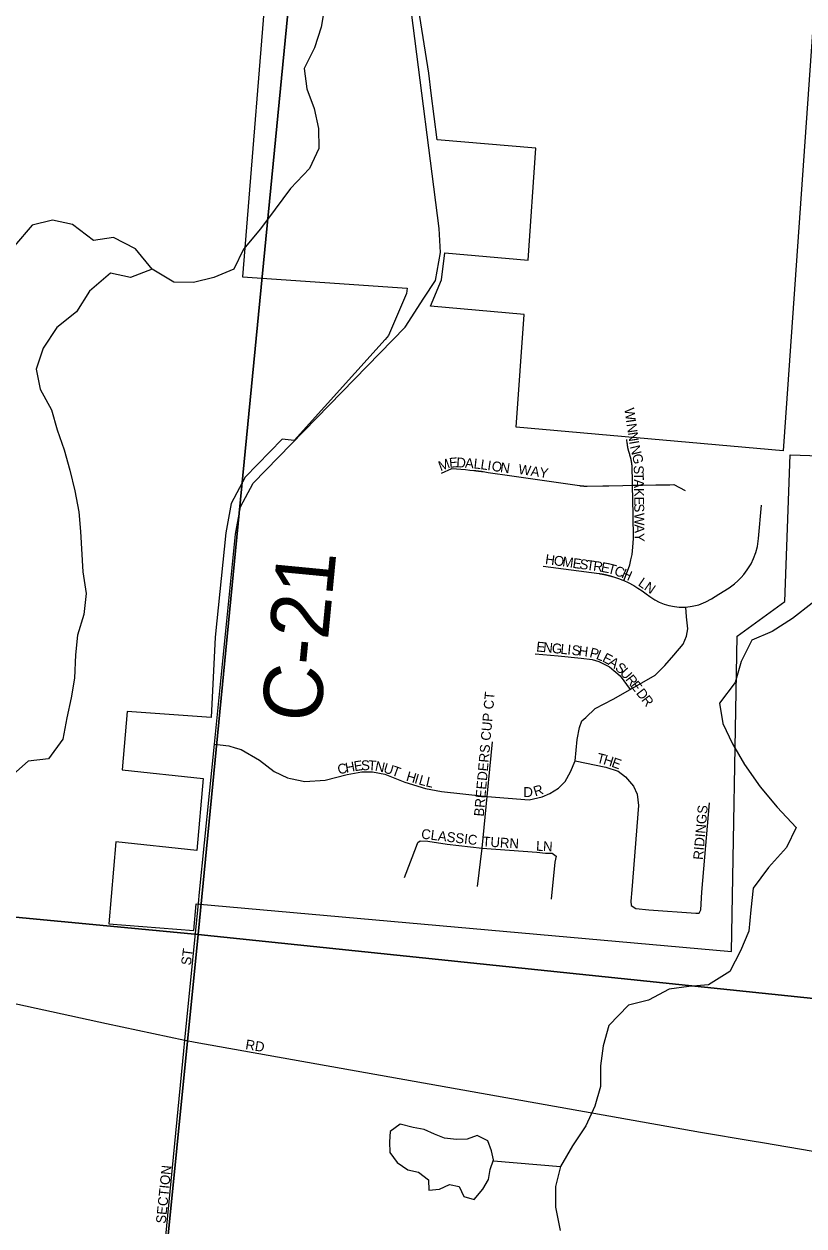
# Model space of a CAD drawing. Extents: x 0 to 1064, y 0 to 440.
# Drawn here: x 153.68 to 165.68, y 176.64 to 195.14 of the extents above; entities that cross this region are included whole.
import ezdxf

# ---------------------------------------------------------------- set-up
doc = ezdxf.new("R2010")
doc.units = 0
for name, color, linetype in [('GM_X_City_Street', 7, 'Continuous'), ('GM_X_City_Street_Text', 7, 'Continuous'), ('GM_X_Corporation', 7, 'Continuous'), ('GM_X_County_Road', 7, 'Continuous'), ('GM_X_County_Road_Text', 7, 'Continuous'), ('GM_X_Minor_Lake', 7, 'Continuous'), ('GM_X_Minor_River', 7, 'Continuous'), ('GM_X_Section', 7, 'Continuous'), ('GM_X_Township_Subdivision', 7, 'Continuous'), ('GM_X_Township_Subdivision_Text', 7, 'Continuous')]:
    doc.layers.add(name, color=color, linetype=linetype)

msp = doc.modelspace()

# ---------------------------------------------------------------- linework, layer by layer
at = {"layer": 'GM_X_City_Street'}
for points in [[(156.156, 179.5), (156.172, 179.662), (156.367, 181.606), (156.384, 181.778)], [(148.287, 180.967), (148.914, 180.888), (151.772, 180.451), (154.949, 179.758), (156.156, 179.5), (156.315, 179.472), (163.945, 178.111), (164.089, 178.087), (164.887, 177.953)], [(155.844, 176.276), (156.141, 179.339), (156.156, 179.5)], [(164.887, 177.953), (165.045, 177.926), (165.826, 177.795), (168.158, 177.516), (170.32, 177.297), (170.805, 177.272), (171.613, 177.232), (172.259, 177.199), (178.034, 176.804)]]:
    msp.add_lwpolyline(points, dxfattribs=at)
at = {"layer": 'GM_X_Corporation'}
for points in [[(165.936, 196.772), (165.362, 188.574), (161.257, 188.934), (161.378, 190.669), (159.935, 190.796), (160.108, 191.203), (160.159, 191.619), (161.437, 191.507), (161.557, 193.231), (160.037, 193.356), (159.949, 194.075), (159.911, 194.384), (159.609, 196.291)], [(157.458, 196.416), (157.044, 191.25), (159.575, 191.073), (159.566, 190.995), (159.29, 190.345), (159.237, 190.286), (157.838, 188.732), (157.653, 188.749), (157.084, 188.166), (156.867, 187.76), (156.785, 187.312), (156.624, 185.704), (156.562, 184.47), (155.27, 184.56), (155.192, 183.661), (156.438, 183.53), (156.341, 182.423), (155.097, 182.554), (154.988, 181.293), (156.296, 181.192), (156.332, 181.6), (164.57, 180.868), (164.655, 185.719), (165.391, 186.253), (165.47, 188.512), (169.423, 188.374)]]:
    msp.add_lwpolyline(points, dxfattribs=at)
at = {"layer": 'GM_X_County_Road'}
msp.add_lwpolyline([(156.384, 181.778), (156.612, 184.055), (156.935, 187.291), (157.011, 187.709), (157.208, 188.075), (159.545, 190.473), (159.835, 190.922), (160.011, 191.192), (160.088, 191.622), (160.072, 191.993), (159.645, 195.316)], dxfattribs=at)
at = {"layer": 'GM_X_Minor_Lake'}
for points in [[(160.154, 177.992), (159.996, 178.053), (159.839, 178.126), (159.669, 178.156), (159.469, 178.211), (159.317, 178.095), (159.305, 177.937), (159.311, 177.773), (159.426, 177.621), (159.59, 177.505), (159.754, 177.469), (159.905, 177.353), (159.911, 177.195), (160.075, 177.207), (160.227, 177.28), (160.379, 177.25), (160.451, 177.098), (160.609, 177.049), (160.743, 177.207), (160.828, 177.359), (160.852, 177.511), (160.904, 177.66)], [(160.904, 177.66), (160.876, 177.797), (160.816, 177.955), (160.652, 178.035), (160.5, 177.98), (160.336, 177.974), (160.154, 177.992)]]:
    msp.add_lwpolyline(points, dxfattribs=at)
at = {"layer": 'GM_X_Minor_River'}
for points in [[(158.305, 195.396), (158.256, 195.091), (158.153, 194.775), (157.995, 194.453), (158.032, 194.142), (158.147, 193.838), (158.214, 193.534), (158.22, 193.224), (158.074, 192.914), (157.783, 192.609), (157.546, 192.293), (157.322, 191.989), (157.061, 191.673), (156.909, 191.369), (156.6, 191.241), (156.29, 191.162), (155.987, 191.168), (155.653, 191.369), (155.398, 191.679), (155.059, 191.855), (154.749, 191.807), (154.428, 192.056), (154.118, 192.123), (153.809, 192.044), (153.536, 191.727)], [(155.653, 191.369), (155.319, 191.241), (155.01, 191.308), (154.688, 191.028), (154.488, 190.712), (154.185, 190.468), (153.978, 190.152), (153.869, 189.829), (153.93, 189.519), (154.106, 189.203), (154.191, 188.893), (154.3, 188.589), (154.385, 188.272), (154.464, 187.956), (154.524, 187.634), (154.549, 187.329), (154.585, 186.709), (154.64, 186.374), (154.603, 186.052), (154.506, 185.736), (154.476, 185.431), (154.457, 185.073), (154.409, 184.768), (154.342, 184.464), (154.281, 184.136), (154.057, 183.832), (153.747, 183.795), (153.426, 183.515)], [(165.81, 186.228), (165.506, 185.991), (165.191, 185.79), (164.881, 185.656), (164.718, 185.328), (164.626, 185.006)], [(164.626, 185.006), (164.384, 184.689), (164.432, 184.373), (164.584, 184.063), (164.766, 183.746), (165.009, 183.4), (165.27, 183.089), (165.561, 182.773), (165.415, 182.469), (165.136, 182.159), (164.899, 181.842), (164.863, 181.508), (164.832, 181.179), (164.705, 180.875), (164.541, 180.559), (164.214, 180.352), (163.91, 180.328), (163.607, 180.285), (163.291, 180.115), (162.982, 180.042), (162.678, 179.726), (162.593, 179.415), (162.551, 179.105), (162.551, 178.789), (162.466, 178.485), (162.326, 178.181), (162.12, 177.876), (161.938, 177.56), (161.859, 177.25), (161.859, 176.934), (161.932, 176.575)], [(160.907, 177.645), (161.938, 177.56)]]:
    msp.add_lwpolyline(points, dxfattribs=at)
at = {"layer": 'GM_X_Section'}
for points in [[(142.094, 199.129), (157.964, 197.58), (156.361, 181.129), (140.302, 182.651)], [(157.964, 197.58), (174.298, 195.925), (172.586, 179.44), (156.361, 181.129)], [(140.302, 182.651), (156.361, 181.129), (154.714, 164.637), (138.864, 166.277), (138.483, 166.315)], [(156.361, 181.129), (172.586, 179.44), (171.792, 174.673), (171.141, 163.094), (171.08, 163.095), (154.714, 164.637)]]:
    msp.add_lwpolyline(points, close=True, dxfattribs=at)
at = {"layer": 'GM_X_Township_Subdivision'}
for points in [[(162.912, 186.575), (162.969, 186.719), (163.001, 186.819), (163.02, 186.893), (163.037, 186.977), (163.052, 187.09), (163.06, 187.22), (163.054, 187.586), (163.045, 188.041), (163.042, 188.18), (163.041, 188.237), (163.04, 188.295), (163.04, 188.295), (163.04, 188.297), (163.04, 188.298), (163.04, 188.3), (163.04, 188.301), (163.04, 188.303), (163.04, 188.304), (163.04, 188.305), (163.04, 188.307), (163.04, 188.308), (163.04, 188.31), (163.039, 188.311), (163.039, 188.312), (163.039, 188.314), (163.039, 188.315), (163.039, 188.317), (163.039, 188.318), (163.039, 188.319), (163.039, 188.321), (163.039, 188.322), (163.039, 188.324), (163.039, 188.325), (163.039, 188.326), (163.039, 188.328), (163.038, 188.329), (163.038, 188.331), (163.038, 188.331), (163.038, 188.332), (163.038, 188.333), (163.038, 188.335), (163.038, 188.336), (163.038, 188.338), (163.038, 188.339), (163.038, 188.34), (163.038, 188.342), (163.037, 188.343), (163.037, 188.345), (163.037, 188.346), (163.037, 188.347), (163.037, 188.349), (163.037, 188.35), (163.037, 188.352), (163.037, 188.353), (163.036, 188.354), (163.036, 188.356), (163.036, 188.357), (163.036, 188.359), (163.036, 188.36), (163.036, 188.361), (163.035, 188.363), (163.035, 188.364), (163.035, 188.366), (163.035, 188.367), (163.035, 188.368), (163.035, 188.37), (163.034, 188.371), (163.034, 188.373), (163.034, 188.374), (163.034, 188.375), (163.034, 188.377), (163.034, 188.378), (163.033, 188.38), (163.033, 188.381), (163.033, 188.382), (163.033, 188.384), (163.033, 188.385), (163.032, 188.387), (163.032, 188.388), (163.032, 188.389), (163.032, 188.391), (163.032, 188.392), (163.031, 188.394), (163.031, 188.395), (163.031, 188.396), (163.031, 188.398), (163.03, 188.399), (163.03, 188.4), (163.03, 188.402), (163.03, 188.403), (163.03, 188.405), (163.029, 188.406), (163.029, 188.407), (163.029, 188.409), (163.029, 188.41), (163.028, 188.412), (163.028, 188.413), (163.028, 188.414), (163.028, 188.416), (163.027, 188.417), (163.027, 188.418), (163.027, 188.42), (163.026, 188.421), (163.026, 188.423), (163.026, 188.424), (163.026, 188.425), (163.025, 188.427), (163.025, 188.428), (163.025, 188.43), (163.025, 188.431), (163.024, 188.432), (163.024, 188.434), (163.024, 188.435), (163.023, 188.436), (163.023, 188.438), (163.023, 188.439), (163.022, 188.441), (163.022, 188.442), (163.022, 188.443), (163.022, 188.445), (163.021, 188.446), (163.021, 188.447), (163.021, 188.449), (163.02, 188.45), (163.02, 188.451), (163.02, 188.453), (163.019, 188.454), (163.019, 188.456), (163.019, 188.457), (163.018, 188.458), (163.018, 188.46), (163.018, 188.461), (163.017, 188.462), (163.017, 188.464), (163.017, 188.465), (163.016, 188.467), (163.016, 188.468), (163.015, 188.469), (163.015, 188.471), (163.015, 188.472), (163.014, 188.473), (163.014, 188.475), (163.014, 188.476), (163.013, 188.477), (163.013, 188.479), (163.012, 188.48), (163.012, 188.481), (163.012, 188.483), (163.011, 188.484), (163.011, 188.486), (163.011, 188.487), (163.01, 188.488), (163.01, 188.49), (163.009, 188.491), (163.009, 188.492), (163.009, 188.494), (163.008, 188.495), (163.008, 188.496), (163.007, 188.498), (163.007, 188.499), (163.006, 188.5), (163.006, 188.502), (163.006, 188.503), (163.005, 188.504), (163.005, 188.506), (163.004, 188.507), (163.004, 188.508), (163.003, 188.51), (163.003, 188.511), (163.003, 188.512), (163.002, 188.514), (163.002, 188.515), (162.984, 188.575), (162.984, 188.577), (162.983, 188.578), (162.983, 188.58), (162.982, 188.581), (162.982, 188.583), (162.982, 188.584), (162.981, 188.586), (162.981, 188.588), (162.981, 188.589), (162.98, 188.591), (162.98, 188.592), (162.98, 188.594), (162.979, 188.595), (162.979, 188.597), (162.979, 188.598), (162.978, 188.6), (162.978, 188.602), (162.978, 188.603), (162.977, 188.605), (162.977, 188.606), (162.977, 188.608), (162.976, 188.609), (162.976, 188.611), (162.976, 188.612), (162.975, 188.614), (162.975, 188.616), (162.975, 188.617), (162.975, 188.619), (162.974, 188.62), (162.974, 188.622), (162.974, 188.623), (162.973, 188.625), (162.973, 188.627), (162.973, 188.628), (162.973, 188.63), (162.972, 188.631), (162.972, 188.633), (162.972, 188.634), (162.972, 188.636), (162.971, 188.638), (162.971, 188.639), (162.971, 188.64), (162.971, 188.641), (162.971, 188.642), (162.97, 188.644), (162.97, 188.645), (162.97, 188.647), (162.97, 188.649), (162.969, 188.65), (162.969, 188.652), (162.969, 188.653), (162.969, 188.655), (162.969, 188.656), (162.968, 188.658), (162.968, 188.66), (162.968, 188.661), (162.968, 188.663), (162.968, 188.664), (162.967, 188.666), (162.967, 188.667), (162.967, 188.669), (162.967, 188.671), (162.967, 188.672), (162.966, 188.674), (162.966, 188.675), (162.966, 188.677), (162.966, 188.679), (162.966, 188.68), (162.966, 188.682), (162.965, 188.683), (162.965, 188.685), (162.965, 188.686), (162.956, 188.746)], [(160.104, 188.226), (160.264, 188.301), (160.475, 188.282), (160.54, 188.275), (160.605, 188.269), (160.605, 188.269), (160.607, 188.269), (160.608, 188.269), (160.61, 188.269), (160.611, 188.269), (160.613, 188.268), (160.614, 188.268), (160.616, 188.268), (160.617, 188.268), (160.619, 188.268), (160.62, 188.268), (160.622, 188.268), (160.623, 188.267), (160.625, 188.267), (160.626, 188.267), (160.628, 188.267), (160.629, 188.267), (160.631, 188.267), (160.632, 188.266), (160.634, 188.266), (160.635, 188.266), (160.637, 188.266), (160.638, 188.266), (160.639, 188.266), (160.641, 188.265), (160.642, 188.265), (160.644, 188.265), (160.645, 188.265), (160.647, 188.265), (160.648, 188.265), (160.65, 188.264), (160.651, 188.264), (160.653, 188.264), (160.654, 188.264), (160.656, 188.264), (160.657, 188.264), (160.659, 188.263), (160.66, 188.263), (160.662, 188.263), (160.663, 188.263), (160.665, 188.263), (160.666, 188.263), (160.668, 188.262), (160.669, 188.262), (160.67, 188.262), (160.672, 188.262), (160.673, 188.262), (160.675, 188.261), (160.676, 188.261), (160.678, 188.261), (160.679, 188.261), (160.681, 188.261), (160.682, 188.26), (160.684, 188.26), (160.685, 188.26), (160.687, 188.26), (160.688, 188.26), (160.69, 188.26), (160.691, 188.259), (160.693, 188.259), (160.694, 188.259), (160.696, 188.259), (160.697, 188.259), (160.699, 188.258), (160.7, 188.258), (160.701, 188.258), (160.703, 188.258), (160.704, 188.258), (160.706, 188.257), (160.707, 188.257), (160.709, 188.257), (160.71, 188.257), (160.712, 188.257), (160.713, 188.256), (160.715, 188.256), (160.716, 188.256), (160.718, 188.256), (160.719, 188.255), (160.721, 188.255), (160.721, 188.255), (160.746, 188.252), (160.826, 188.24), (161.186, 188.188), (161.546, 188.136), (161.906, 188.084), (162.231, 188.037), (162.233, 188.036), (162.234, 188.036), (162.236, 188.036), (162.238, 188.036), (162.239, 188.036), (162.241, 188.035), (162.242, 188.035), (162.244, 188.035), (162.246, 188.035), (162.247, 188.035), (162.249, 188.034), (162.251, 188.034), (162.252, 188.034), (162.254, 188.034), (162.255, 188.034), (162.257, 188.033), (162.259, 188.033), (162.26, 188.033), (162.262, 188.033), (162.263, 188.033), (162.265, 188.033), (162.267, 188.032), (162.268, 188.032), (162.27, 188.032), (162.271, 188.032), (162.273, 188.032), (162.275, 188.032), (162.276, 188.032), (162.278, 188.032), (162.279, 188.031), (162.281, 188.031), (162.283, 188.031), (162.284, 188.031), (162.286, 188.031), (162.288, 188.031), (162.291, 188.031), (162.292, 188.031), (162.294, 188.03), (162.296, 188.03), (162.297, 188.03), (162.299, 188.03), (162.3, 188.03), (162.302, 188.03), (162.304, 188.03), (162.305, 188.03), (162.307, 188.03), (162.308, 188.03), (162.31, 188.03), (162.312, 188.03), (162.313, 188.03), (162.315, 188.03), (162.317, 188.029), (162.318, 188.029), (162.32, 188.029), (162.321, 188.029), (162.323, 188.029), (162.325, 188.029), (162.326, 188.029), (162.328, 188.029), (162.329, 188.029), (162.331, 188.029), (162.333, 188.029), (162.334, 188.029), (162.336, 188.029), (162.338, 188.029), (162.339, 188.029), (162.341, 188.029), (162.342, 188.029), (162.344, 188.029), (162.346, 188.029), (162.587, 188.033), (162.679, 188.035), (162.894, 188.038), (163.045, 188.041), (163.197, 188.043), (163.406, 188.046), (163.554, 188.049), (163.617, 188.05), (163.68, 188.051), (163.857, 187.963)], [(161.671, 186.795), (162.532, 186.683), (162.534, 186.683), (162.535, 186.682), (162.537, 186.682), (162.538, 186.682), (162.54, 186.682), (162.541, 186.681), (162.543, 186.681), (162.545, 186.681), (162.546, 186.681), (162.548, 186.68), (162.549, 186.68), (162.551, 186.68), (162.552, 186.68), (162.554, 186.679), (162.555, 186.679), (162.557, 186.679), (162.558, 186.679), (162.56, 186.678), (162.562, 186.678), (162.563, 186.678), (162.565, 186.678), (162.566, 186.677), (162.568, 186.677), (162.569, 186.677), (162.571, 186.677), (162.572, 186.676), (162.574, 186.676), (162.575, 186.676), (162.577, 186.675), (162.578, 186.675), (162.58, 186.675), (162.582, 186.675), (162.583, 186.674), (162.585, 186.674), (162.586, 186.674), (162.588, 186.674), (162.589, 186.673), (162.591, 186.673), (162.592, 186.673), (162.594, 186.672), (162.595, 186.672), (162.597, 186.672), (162.598, 186.671), (162.6, 186.671), (162.602, 186.671), (162.603, 186.671), (162.605, 186.67), (162.606, 186.67), (162.608, 186.67), (162.609, 186.669), (162.611, 186.669), (162.612, 186.669), (162.614, 186.668), (162.615, 186.668), (162.617, 186.668), (162.618, 186.667), (162.62, 186.667), (162.621, 186.667), (162.623, 186.667), (162.625, 186.666), (162.626, 186.666), (162.628, 186.666), (162.629, 186.665), (162.631, 186.665), (162.632, 186.665), (162.634, 186.664), (162.635, 186.664), (162.637, 186.664), (162.638, 186.663), (162.64, 186.663), (162.641, 186.663), (162.643, 186.662), (162.644, 186.662), (162.646, 186.662), (162.648, 186.661), (162.649, 186.661), (162.651, 186.66), (162.652, 186.66), (162.654, 186.66), (162.655, 186.659), (162.657, 186.659), (162.658, 186.659), (162.66, 186.658), (162.661, 186.658), (162.663, 186.658), (162.664, 186.657), (162.666, 186.657), (162.667, 186.657), (162.669, 186.656), (162.67, 186.656), (162.672, 186.655), (162.673, 186.655), (162.675, 186.655), (162.676, 186.654), (162.678, 186.654), (162.679, 186.654), (162.681, 186.653), (162.683, 186.653), (162.684, 186.652), (162.686, 186.652), (162.687, 186.652), (162.689, 186.651), (162.69, 186.651), (162.692, 186.65), (162.693, 186.65), (162.695, 186.65), (162.696, 186.649), (162.698, 186.649), (162.699, 186.648), (162.701, 186.648), (162.702, 186.648), (162.704, 186.647), (162.705, 186.647), (162.707, 186.646), (162.708, 186.646), (162.71, 186.646), (162.711, 186.645), (162.713, 186.645), (162.714, 186.644), (162.716, 186.644), (162.717, 186.644), (162.719, 186.643), (162.72, 186.643), (162.722, 186.642), (162.723, 186.642), (162.725, 186.641), (162.726, 186.641), (162.728, 186.641), (162.729, 186.64), (162.731, 186.64), (162.732, 186.639), (162.734, 186.639), (162.735, 186.638), (162.737, 186.638), (162.738, 186.637), (162.739, 186.637), (162.845, 186.602), (162.88, 186.588), (162.912, 186.575), (162.979, 186.544), (163.065, 186.498), (163.129, 186.459), (163.191, 186.418), (163.253, 186.372), (163.31, 186.328), (163.386, 186.279), (163.453, 186.244), (163.532, 186.212), (163.605, 186.19), (163.689, 186.174), (163.763, 186.166), (163.834, 186.165), (163.865, 186.167), (163.961, 186.179), (164.063, 186.204), (164.175, 186.247), (164.261, 186.295), (164.372, 186.365), (164.531, 186.465), (164.616, 186.527), (164.665, 186.569), (164.717, 186.621), (164.759, 186.67), (164.81, 186.738), (164.869, 186.834), (164.907, 186.914), (164.941, 187.005), (164.966, 187.1), (164.985, 187.222), (165.027, 187.737), (165.027, 187.736)], [(157.78, 183.527), (158.001, 183.48), (158.317, 183.505), (158.652, 183.588), (158.879, 183.632), (159.044, 183.632), (159.233, 183.594), (159.543, 183.474), (159.859, 183.373), (160.106, 183.328), (160.807, 183.253), (161.452, 183.202), (161.654, 183.246), (161.774, 183.297), (161.907, 183.379), (162.008, 183.48), (162.09, 183.632), (162.16, 183.803), (162.192, 184.131), (162.229, 184.315), (162.267, 184.416), (162.324, 184.466), (162.47, 184.605), (162.748, 184.751), (163.007, 184.896), (163.393, 185.117), (163.544, 185.269), (163.683, 185.427), (163.822, 185.598), (163.873, 185.718), (163.898, 185.832), (163.875, 186.016), (163.865, 186.167)], [(161.547, 185.447), (161.902, 185.417), (162.253, 185.383), (162.425, 185.358), (162.527, 185.328), (162.69, 185.246), (162.853, 185.109), (163.007, 184.896)], [(156.612, 184.055), (156.831, 184.03), (156.932, 184)], [(160.662, 181.868), (160.731, 182.456), (160.807, 183.253), (160.889, 184.093)], [(156.932, 184), (157.021, 183.973), (157.305, 183.809), (157.533, 183.638), (157.735, 183.537), (157.78, 183.527)], [(162.16, 183.803), (162.634, 183.705), (162.823, 183.641), (162.938, 183.555), (163.062, 183.41), (163.118, 183.286), (163.139, 183.114), (163.032, 181.817), (163.02, 181.642), (163.024, 181.573), (163.097, 181.526), (163.298, 181.509), (164.021, 181.458), (164.068, 181.458), (164.094, 181.505), (164.111, 181.779), (164.227, 183.153)], [(159.537, 182.007), (159.72, 182.488), (159.739, 182.545), (159.777, 182.57), (159.897, 182.564), (160.194, 182.519), (160.731, 182.456), (161.572, 182.393), (161.705, 182.38), (161.806, 182.38), (161.869, 182.336), (161.85, 182.241), (161.793, 181.672)]]:
    msp.add_lwpolyline(points, dxfattribs=at)

# ---------------------------------------------------------------- texts
at = {"layer": 'GM_X_City_Street_Text'}
for s, rotation, p in [('ST', 82.8783, (156.248, 180.647)), ('RD', 351.0197, (157.081, 179.364)), ('SECTION', 84.193, (155.861, 176.673))]:
    msp.add_text(s, height=0.1515, rotation=rotation, dxfattribs=at).set_placement(p)
at = {"layer": 'GM_X_County_Road_Text'}
msp.add_text('C-21', height=0.9091, rotation=84.4936, dxfattribs=at).set_placement((158.235, 184.372))
at = {"layer": 'GM_X_Township_Subdivision_Text'}
for s, height, rotation, p in [('W', 0.152, 278.3512, (162.918, 189.221)), ('I', 0.152, 278.3554, (162.943, 189.049)), ('N', 0.152, 278.3557, (162.953, 188.983)), ('N', 0.152, 278.3557, (162.972, 188.851)), ('I', 0.152, 279.3238, (162.992, 188.716)), ('N', 0.152, 283.8404, (163.005, 188.638)), ('G', 0.152, 281.5971, (163.037, 188.51)), ('M', 0.152, 20.5667, (160.091, 188.256)), ('E', 0.152, 5.3354, (160.23, 188.309)), ('D', 0.152, 356.5014, (160.33, 188.319)), ('A', 0.152, 355.9751, (160.463, 188.311)), ('L', 0.152, 353.8952, (160.595, 188.302)), ('L', 0.152, 351.7462, (160.699, 188.291)), ('I', 0.152, 351.6227, (160.805, 188.275)), ('O', 0.152, 351.5979, (160.87, 188.266)), ('N', 0.152, 351.614, (161.002, 188.246)), ('WAY', 0.1515, 351.3828, (161.281, 188.218)), ('S', 0.152, 271.0655, (163.064, 188.347)), ('T', 0.152, 270.6011, (163.066, 188.24)), ('A', 0.152, 270.5902, (163.068, 188.134)), ('K', 0.152, 270.5902, (163.069, 188)), ('S', 0.152, 270.5851, (163.071, 187.76)), ('E', 0.152, 270.5738, (163.07, 187.867)), ('W', 0.152, 270.5884, (163.073, 187.614)), ('A', 0.152, 270.5902, (163.075, 187.44)), ('Y', 0.152, 270.5902, (163.076, 187.307)), ('H', 0.152, 352.0616, (161.694, 186.831)), ('O', 0.152, 352.0616, (161.826, 186.813)), ('M', 0.152, 352.0777, (161.958, 186.795)), ('E', 0.152, 352.0786, (162.116, 186.772)), ('S', 0.152, 352.0515, (162.222, 186.758)), ('T', 0.152, 352.0766, (162.328, 186.743)), ('R', 0.152, 352.0588, (162.433, 186.728)), ('E', 0.152, 349.2259, (162.55, 186.712)), ('T', 0.152, 345.5596, (162.652, 186.693)), ('C', 0.152, 339.2223, (162.751, 186.667)), ('H', 0.152, 336.0553, (162.862, 186.626)), ('LN', 0.1515, 325.4857, (163.119, 186.507)), ('E', 0.152, 354.4444, (161.559, 185.485)), ('N', 0.152, 354.4395, (161.665, 185.475)), ('G', 0.152, 354.4395, (161.798, 185.462)), ('L', 0.152, 354.4444, (161.931, 185.449)), ('I', 0.152, 354.4416, (162.037, 185.438)), ('S', 0.152, 354.4172, (162.103, 185.432)), ('H', 0.152, 352.7015, (162.208, 185.422)), ('P', 0.152, 345.7849, (162.375, 185.399)), ('L', 0.152, 337.4831, (162.473, 185.374)), ('E', 0.152, 332.7631, (162.568, 185.335)), ('A', 0.152, 325.5523, (162.659, 185.289)), ('S', 0.152, 318.8475, (162.765, 185.216)), ('U', 0.152, 311.5972, (162.842, 185.15)), ('R', 0.152, 308.0454, (162.929, 185.052)), ('E', 0.152, 307.482, (163.003, 184.958)), ('BREEDERS CUP CT', 0.15152, 84.8903, (160.755, 182.939)), ('D', 0.152, 307.4993, (163.092, 184.841)), ('R', 0.152, 307.517, (163.173, 184.735)), ('T', 0.152, 345.7849, (162.483, 183.777)), ('H', 0.152, 342.9407, (162.585, 183.752)), ('C', 0.152, 12.11, (158.523, 183.591)), ('H', 0.152, 10.3498, (158.639, 183.616)), ('E', 0.152, 8.5281, (158.769, 183.64)), ('S', 0.152, 1.5304, (158.87, 183.655)), ('T', 0.152, 356.0351, (158.973, 183.658)), ('N', 0.152, 348.2228, (159.074, 183.651)), ('U', 0.152, 342.8025, (159.201, 183.625)), ('T', 0.152, 340.2433, (159.326, 183.586)), ('E', 0.152, 340.5024, (162.711, 183.713)), ('H', 0.152, 343.8115, (159.551, 183.497)), ('I', 0.152, 343.8209, (159.679, 183.46)), ('L', 0.152, 344.2848, (159.745, 183.441)), ('L', 0.152, 347.2041, (159.855, 183.41)), ('D', 0.152, 0.2405, (161.366, 183.244)), ('R', 0.152, 17.3579, (161.547, 183.252)), ('RIDINGS', 0.1515, 84.8967, (164.128, 182.272)), ('CLASSIC', 0.1515, 353.2357, (159.787, 182.605)), ('TURN', 0.1515, 356.4939, (160.731, 182.485)), ('L', 0.152, 356.993, (161.558, 182.418)), ('N', 0.152, 357.0784, (161.665, 182.413))]:
    msp.add_text(s, height=height, rotation=rotation, dxfattribs=at).set_placement(p)

doc.saveas('drawing.dxf')
